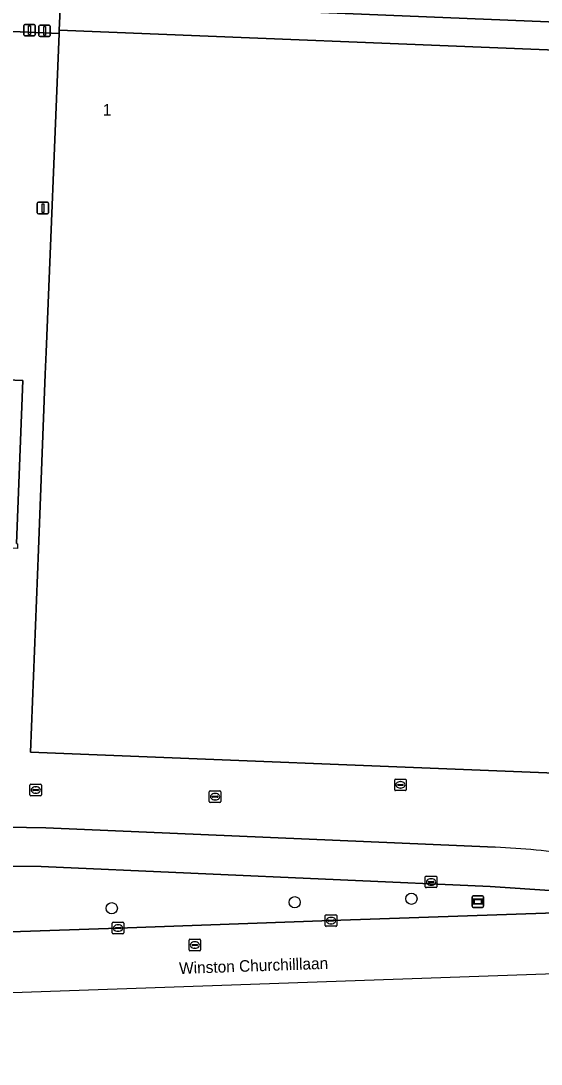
# Model space of a CAD drawing. Extents: x 160888 to 161385, y 386490 to 386908.
# Drawn here: x 161265.4 to 161310.5, y 386494.2 to 386584.7 of the extents above; entities that cross this region are included whole.
import ezdxf

# ---------------------------------------------------------------- set-up
doc = ezdxf.new("R2010")
doc.units = 0
for name, color, linetype in [('IMGEO_Afsluitpaal', 7, 'Continuous'), ('IMGEO_Berm_groen', 7, 'Continuous'), ('IMGEO_Boom', 7, 'Continuous'), ('IMGEO_Fietspad_gesloten', 7, 'Continuous'), ('IMGEO_Kolk', 7, 'Continuous'), ('IMGEO_Lichtmast', 7, 'Continuous'), ('IMGEO_Openbare_ruimte_label', 7, 'Continuous'), ('IMGEO_Pand', 7, 'Continuous'), ('IMGEO_Pand_nummerreeks', 7, 'Continuous'), ('IMGEO_Rijbaan_regionaal_gesloten', 7, 'Continuous'), ('IMGEO_Rioolput', 7, 'Continuous'), ('IMGEO_Voetgangersgebied_open', 7, 'Continuous'), ('IMGEO_Voetpad_open', 7, 'Continuous'), ('IMGEO_Wegwijzer', 7, 'Continuous')]:
    doc.layers.add(name, color=color, linetype=linetype)

msp = doc.modelspace()

# ---------------------------------------------------------------- linework, layer by layer
at = {"layer": 'IMGEO_Afsluitpaal'}
for p, q in [((161265.659, 386583.512), (161265.659, 386584.312)), ((161265.659, 386584.312), (161265.659, 386583.512)), ((161265.759, 386584.412), (161266.549, 386584.412)), ((161266.549, 386584.412), (161265.759, 386584.412)), ((161266.649, 386584.312), (161266.649, 386583.512)), ((161266.649, 386583.512), (161266.649, 386584.312)), ((161266.966, 386583.45), (161266.966, 386584.25)), ((161266.966, 386584.25), (161266.966, 386583.45)), ((161267.066, 386584.35), (161267.856, 386584.35)), ((161267.856, 386584.35), (161267.066, 386584.35)), ((161267.956, 386584.25), (161267.956, 386583.45)), ((161267.956, 386583.45), (161267.956, 386584.25)), ((161266.549, 386583.412), (161265.759, 386583.412)), ((161265.759, 386583.412), (161266.549, 386583.412)), ((161267.856, 386583.35), (161267.066, 386583.35)), ((161267.066, 386583.35), (161267.856, 386583.35))]:
    msp.add_line(p, q, dxfattribs=at)
for points in [[(161266.079, 386584.287), (161266.229, 386584.287), (161266.229, 386583.537), (161266.079, 386583.537), (161266.079, 386584.287)], [(161267.386, 386584.225), (161267.536, 386584.225), (161267.536, 386583.475), (161267.386, 386583.475), (161267.386, 386584.225)]]:
    msp.add_lwpolyline(points, dxfattribs=at)
for centre, start, end in [((161265.759, 386584.312), 90, 180), ((161265.759, 386584.312), 90, 180), ((161266.549, 386584.312), 0, 90), ((161266.549, 386584.312), 360, 90), ((161267.066, 386584.25), 90, 180), ((161267.066, 386584.25), 90, 180), ((161267.856, 386584.25), 0, 90), ((161267.856, 386584.25), 360, 90), ((161265.759, 386583.512), 180, 270), ((161265.759, 386583.512), 180, 270), ((161266.549, 386583.512), 270, 0), ((161266.549, 386583.512), 270, 0), ((161267.066, 386583.45), 180, 270), ((161267.066, 386583.45), 180, 270), ((161267.856, 386583.45), 270, 0), ((161267.856, 386583.45), 270, 0)]:
    msp.add_arc(centre, 0.1, start, end, dxfattribs=at)
at = {"layer": 'IMGEO_Berm_groen'}
for points in [[(161313.071, 386509.592), (161311.776, 386509.705), (161311.73, 386509.285), (161306.097, 386509.668), (161267.164, 386511.376), (161259.697, 386511.429), (161237.753, 386511.488), (161222.805, 386511.284), (161215.758, 386511.159), (161215.734, 386511.569), (161167.964, 386510.348), (161127.225, 386509.29)], [(161133.563, 386501.204), (161154.024, 386501.918), (161175.497, 386502.675), (161194.971, 386503.319), (161214.429, 386503.969), (161233.906, 386504.66), (161254.372, 386505.373), (161273.833, 386506.048), (161292.306, 386506.7), (161322.733, 386507.751)]]:
    msp.add_lwpolyline(points, dxfattribs=at)
at = {"layer": 'IMGEO_Boom'}
for centre in [(161289.154, 386508.292), (161299.276, 386508.593), (161273.292, 386507.765)]:
    msp.add_circle(centre, 0.489, dxfattribs=at)
at = {"layer": 'IMGEO_Fietspad_gesloten'}
for points in [[(161314.685, 386587.006), (161314.693, 386587.03), (161314.741, 386587.177), (161287.009, 386588.236), (161268.963, 386588.871), (161268.851, 386586.379), (161314.691, 386584.489), (161334.635, 386583.706)], [(161306.554, 386513.058), (161267.578, 386514.754), (161262.551, 386514.831)], [(161106.833, 386506.491), (161109.839, 386506.955), (161116.836, 386508.035), (161123.035, 386508.931), (161127.225, 386509.29), (161167.964, 386510.348), (161215.734, 386511.569), (161215.758, 386511.159), (161222.805, 386511.284), (161237.753, 386511.488), (161259.697, 386511.429), (161267.164, 386511.376), (161306.097, 386509.668), (161311.73, 386509.285), (161311.776, 386509.705), (161313.071, 386509.592)]]:
    msp.add_lwpolyline(points, dxfattribs=at)
msp.add_arc((161302.973, 386437.113), 76.029, 81.96498, 87.30019, dxfattribs=at)
at = {"layer": 'IMGEO_Kolk'}
for p, q in [((161297.827, 386518.043), (161297.827, 386518.895)), ((161297.902, 386518.969), (161298.754, 386518.969)), ((161298.315, 386518.749), (161298.34, 386518.749)), ((161298.828, 386518.895), (161298.828, 386518.043)), ((161266.193, 386517.596), (161266.193, 386518.448)), ((161266.268, 386518.522), (161267.12, 386518.522)), ((161266.452, 386518.016), (161266.452, 386518.028)), ((161266.89, 386517.979), (161266.492, 386517.979)), ((161266.495, 386518.065), (161266.893, 386518.065)), ((161266.704, 386517.742), (161266.679, 386517.742)), ((161266.681, 386518.302), (161266.706, 386518.302)), ((161266.936, 386518.028), (161266.936, 386518.016)), ((161267.194, 386518.448), (161267.194, 386517.596)), ((161281.749, 386517.013), (161281.749, 386517.865)), ((161281.824, 386517.939), (161282.676, 386517.939)), ((161282.75, 386517.865), (161282.75, 386517.013)), ((161298.754, 386517.969), (161297.902, 386517.969)), ((161298.086, 386518.463), (161298.086, 386518.475)), ((161298.524, 386518.426), (161298.126, 386518.426)), ((161298.129, 386518.512), (161298.527, 386518.512)), ((161298.338, 386518.189), (161298.313, 386518.189)), ((161298.57, 386518.475), (161298.57, 386518.463)), ((161267.12, 386517.522), (161266.268, 386517.522)), ((161282.676, 386516.939), (161281.824, 386516.939)), ((161282.008, 386517.433), (161282.008, 386517.445)), ((161282.446, 386517.396), (161282.048, 386517.396)), ((161282.051, 386517.482), (161282.449, 386517.482)), ((161282.26, 386517.159), (161282.235, 386517.159)), ((161282.237, 386517.719), (161282.262, 386517.719)), ((161282.492, 386517.445), (161282.492, 386517.433)), ((161300.559, 386510.553), (161301.411, 386510.553)), ((161300.484, 386509.627), (161300.484, 386510.479)), ((161300.743, 386510.047), (161300.743, 386510.059)), ((161301.181, 386510.01), (161300.783, 386510.01)), ((161300.786, 386510.096), (161301.184, 386510.096)), ((161300.995, 386509.773), (161300.97, 386509.773)), ((161300.972, 386510.333), (161300.997, 386510.333)), ((161301.227, 386510.059), (161301.227, 386510.047)), ((161301.485, 386510.479), (161301.485, 386509.627)), ((161301.411, 386509.553), (161300.559, 386509.553)), ((161291.805, 386506.274), (161291.805, 386507.126)), ((161291.88, 386507.2), (161292.732, 386507.2)), ((161292.293, 386506.98), (161292.318, 386506.98)), ((161292.806, 386507.126), (161292.806, 386506.274)), ((161273.332, 386505.622), (161273.332, 386506.474)), ((161273.407, 386506.548), (161274.259, 386506.548)), ((161273.591, 386506.042), (161273.591, 386506.054)), ((161274.029, 386506.005), (161273.631, 386506.005)), ((161273.634, 386506.091), (161274.032, 386506.091)), ((161273.82, 386506.328), (161273.845, 386506.328)), ((161274.075, 386506.054), (161274.075, 386506.042)), ((161274.333, 386506.474), (161274.333, 386505.622)), ((161292.732, 386506.2), (161291.88, 386506.2)), ((161292.064, 386506.694), (161292.064, 386506.706)), ((161292.502, 386506.657), (161292.104, 386506.657)), ((161292.107, 386506.743), (161292.505, 386506.743)), ((161292.316, 386506.42), (161292.291, 386506.42)), ((161292.548, 386506.706), (161292.548, 386506.694)), ((161274.259, 386505.548), (161273.407, 386505.548)), ((161273.843, 386505.768), (161273.818, 386505.768))]:
    msp.add_line(p, q, dxfattribs=at)
for points in [[(161297.827, 386518.043), (161297.827, 386518.895)], [(161297.902, 386518.969), (161298.754, 386518.969)], [(161298.828, 386518.895), (161298.828, 386518.043)], [(161266.193, 386517.596), (161266.193, 386518.448)], [(161266.268, 386518.522), (161267.12, 386518.522)], [(161267.194, 386518.448), (161267.194, 386517.596)], [(161281.749, 386517.013), (161281.749, 386517.865)], [(161281.824, 386517.939), (161282.676, 386517.939)], [(161282.75, 386517.865), (161282.75, 386517.013)], [(161298.754, 386517.969), (161297.902, 386517.969)], [(161267.12, 386517.522), (161266.268, 386517.522)], [(161282.676, 386516.939), (161281.824, 386516.939)], [(161300.559, 386510.553), (161301.411, 386510.553)], [(161300.484, 386509.627), (161300.484, 386510.479)], [(161301.485, 386510.479), (161301.485, 386509.627)], [(161301.411, 386509.553), (161300.559, 386509.553)], [(161291.805, 386506.274), (161291.805, 386507.126)], [(161291.88, 386507.2), (161292.732, 386507.2)], [(161292.806, 386507.126), (161292.806, 386506.274)], [(161273.332, 386505.622), (161273.332, 386506.474)], [(161273.407, 386506.548), (161274.259, 386506.548)], [(161274.333, 386506.474), (161274.333, 386505.622)], [(161292.732, 386506.2), (161291.88, 386506.2)], [(161274.259, 386505.548), (161273.407, 386505.548)]]:
    msp.add_lwpolyline(points, dxfattribs=at)
for centre, radius, start, end in [((161297.904, 386518.893), 0.0765, 91.55205, 178.44795), ((161297.904, 386518.893), 0.0765, 91.55205, 178.44795), ((161298.752, 386518.893), 0.0765, 1.55205, 88.44795), ((161298.752, 386518.893), 0.0765, 1.55205, 88.44795), ((161266.27, 386518.446), 0.0765, 91.55205, 178.44795), ((161266.27, 386518.446), 0.0765, 91.55205, 178.44795), ((161266.492, 386518.025), 0.0403, 85.87752, 175.75265), ((161266.489, 386518.015), 0.0366, 178.93798, 274.71019), ((161266.893, 386518.022), 0.043, 264.86636, 352.45326), ((161266.897, 386518.027), 0.0386, 1.73085, 96.63898), ((161267.118, 386518.446), 0.0765, 1.55205, 88.44795), ((161267.118, 386518.446), 0.0765, 1.55205, 88.44795), ((161281.826, 386517.863), 0.0765, 91.55205, 178.44795), ((161281.826, 386517.863), 0.0765, 91.55205, 178.44795), ((161282.674, 386517.863), 0.0765, 1.55205, 88.44795), ((161282.674, 386517.863), 0.0765, 1.55205, 88.44795), ((161297.904, 386518.045), 0.0765, 181.55205, 268.44795), ((161297.904, 386518.045), 0.0765, 181.55205, 268.44795), ((161298.126, 386518.472), 0.0403, 85.87752, 175.75265), ((161298.123, 386518.462), 0.0366, 178.93798, 274.71019), ((161298.527, 386518.469), 0.043, 264.86636, 352.45326), ((161298.531, 386518.474), 0.0386, 1.73085, 96.63898), ((161298.752, 386518.045), 0.0765, 271.55205, 358.44795), ((161298.752, 386518.045), 0.0765, 271.55205, 358.44795), ((161266.27, 386517.598), 0.0765, 181.55205, 268.44795), ((161266.27, 386517.598), 0.0765, 181.55205, 268.44795), ((161267.118, 386517.598), 0.0765, 271.55205, 358.44795), ((161267.118, 386517.598), 0.0765, 271.55205, 358.44795), ((161281.826, 386517.015), 0.0765, 181.55205, 268.44795), ((161281.826, 386517.015), 0.0765, 181.55205, 268.44795), ((161282.048, 386517.442), 0.0403, 85.87752, 175.75265), ((161282.045, 386517.432), 0.0366, 178.93798, 274.71019), ((161282.449, 386517.439), 0.043, 264.86636, 352.45326), ((161282.453, 386517.444), 0.0386, 1.73085, 96.63898), ((161282.674, 386517.015), 0.0765, 271.55205, 358.44795), ((161282.674, 386517.015), 0.0765, 271.55205, 358.44795), ((161300.561, 386510.477), 0.0765, 91.55205, 178.44795), ((161300.561, 386510.477), 0.0765, 91.55205, 178.44795), ((161301.409, 386510.477), 0.0765, 1.55205, 88.44795), ((161301.409, 386510.477), 0.0765, 1.55205, 88.44795), ((161300.561, 386509.629), 0.0765, 181.55205, 268.44795), ((161300.561, 386509.629), 0.0765, 181.55205, 268.44795), ((161300.783, 386510.056), 0.0403, 85.87752, 175.75265), ((161300.78, 386510.046), 0.0366, 178.93798, 274.71019), ((161301.184, 386510.053), 0.043, 264.86636, 352.45326), ((161301.188, 386510.058), 0.0386, 1.73085, 96.63898), ((161301.409, 386509.629), 0.0765, 271.55205, 358.44795), ((161301.409, 386509.629), 0.0765, 271.55205, 358.44795), ((161291.882, 386507.124), 0.0765, 91.55205, 178.44795), ((161291.882, 386507.124), 0.0765, 91.55205, 178.44795), ((161292.73, 386507.124), 0.0765, 1.55205, 88.44795), ((161292.73, 386507.124), 0.0765, 1.55205, 88.44795), ((161273.409, 386506.472), 0.0765, 91.55205, 178.44795), ((161273.409, 386506.472), 0.0765, 91.55205, 178.44795), ((161273.631, 386506.051), 0.0403, 85.87752, 175.75265), ((161273.628, 386506.041), 0.0366, 178.93798, 274.71019), ((161274.032, 386506.048), 0.043, 264.86636, 352.45326), ((161274.036, 386506.053), 0.0386, 1.73085, 96.63898), ((161274.257, 386506.472), 0.0765, 1.55205, 88.44795), ((161274.257, 386506.472), 0.0765, 1.55205, 88.44795), ((161291.882, 386506.276), 0.0765, 181.55205, 268.44795), ((161291.882, 386506.276), 0.0765, 181.55205, 268.44795), ((161292.104, 386506.703), 0.0403, 85.87752, 175.75265), ((161292.101, 386506.693), 0.0366, 178.93798, 274.71019), ((161292.505, 386506.7), 0.043, 264.86636, 352.45326), ((161292.509, 386506.705), 0.0386, 1.73085, 96.63898), ((161292.73, 386506.276), 0.0765, 271.55205, 358.44795), ((161292.73, 386506.276), 0.0765, 271.55205, 358.44795), ((161273.409, 386505.624), 0.0765, 181.55205, 268.44795), ((161273.409, 386505.624), 0.0765, 181.55205, 268.44795), ((161274.257, 386505.624), 0.0765, 271.55205, 358.44795), ((161274.257, 386505.624), 0.0765, 271.55205, 358.44795)]:
    msp.add_arc(centre, radius, start, end, dxfattribs=at)
for centre, major_axis, ratio, start_param, end_param in [((161298.314, 386518.469), (-0.387, 0.002), 0.722429, 4.712389, 7.853982), ((161298.339, 386518.469), (-0.39, 0.002), 0.717154, 1.570796, 4.712389), ((161266.68, 386518.022), (-0.387, 0.002), 0.722429, 4.712389, 7.853982), ((161266.705, 386518.022), (-0.39, 0.002), 0.717154, 1.570796, 4.712389), ((161282.236, 386517.439), (-0.387, 0.002), 0.722429, 4.712389, 7.853982), ((161282.261, 386517.439), (-0.39, 0.002), 0.717154, 1.570796, 4.712389), ((161300.971, 386510.053), (-0.387, 0.002), 0.722429, 4.712389, 7.853982), ((161300.996, 386510.053), (-0.39, 0.002), 0.717154, 1.570796, 4.712389), ((161292.292, 386506.7), (-0.387, 0.002), 0.722429, 4.712389, 7.853982), ((161292.317, 386506.7), (-0.39, 0.002), 0.717154, 1.570796, 4.712389), ((161273.819, 386506.048), (-0.387, 0.002), 0.722429, 4.712389, 7.853982), ((161273.844, 386506.048), (-0.39, 0.002), 0.717154, 1.570796, 4.712389)]:
    msp.add_ellipse(centre, major_axis=major_axis, ratio=ratio, start_param=start_param, end_param=end_param, dxfattribs=at)
at = {"layer": 'IMGEO_Lichtmast'}
for p, q in [((161266.823, 386568.086), (161266.823, 386568.886)), ((161266.823, 386568.886), (161266.823, 386568.086)), ((161266.923, 386568.986), (161267.713, 386568.986)), ((161267.713, 386568.986), (161266.923, 386568.986)), ((161267.813, 386568.886), (161267.813, 386568.086)), ((161267.813, 386568.086), (161267.813, 386568.886)), ((161267.713, 386567.986), (161266.923, 386567.986)), ((161266.923, 386567.986), (161267.713, 386567.986))]:
    msp.add_line(p, q, dxfattribs=at)
msp.add_lwpolyline([(161267.243, 386568.861), (161267.393, 386568.861), (161267.393, 386568.111), (161267.243, 386568.111), (161267.243, 386568.861)], dxfattribs=at)
for centre, start, end in [((161266.923, 386568.886), 90, 180), ((161266.923, 386568.886), 90, 180), ((161267.713, 386568.886), 0, 90), ((161267.713, 386568.886), 360, 90), ((161266.923, 386568.086), 180, 270), ((161266.923, 386568.086), 180, 270), ((161267.713, 386568.086), 270, 0), ((161267.713, 386568.086), 270, 0)]:
    msp.add_arc(centre, 0.1, start, end, dxfattribs=at)
at = {"layer": 'IMGEO_Pand'}
msp.add_lwpolyline([(161267.527, 386554.088), (161266.93, 386538.864), (161266.24, 386521.293), (161312.482, 386519.44), (161312.496, 386519.763), (161312.167, 386519.777), (161312.357, 386524.496), (161314.673, 386582.068), (161268.731, 386583.909), (161268.72, 386583.63), (161267.603, 386555.978)], close=True, dxfattribs=at)
msp.add_lwpolyline([(161265.022, 386539.386), (161265.583, 386553.546), (161204.222, 386556.138)], dxfattribs=at)
at = {"layer": 'IMGEO_Rijbaan_regionaal_gesloten'}
msp.add_lwpolyline([(161083.554, 386494.25), (161197.468, 386498.064), (161264.673, 386500.448), (161323.284, 386502.509), (161323.08, 386507.769), (161322.733, 386507.751), (161292.306, 386506.7), (161273.833, 386506.048), (161254.372, 386505.373), (161233.906, 386504.66), (161214.429, 386503.969), (161194.971, 386503.319), (161175.497, 386502.675), (161154.024, 386501.918), (161133.563, 386501.204)], dxfattribs=at)
at = {"layer": 'IMGEO_Rioolput'}
for p, q in [((161280.068, 386505.074), (161280.92, 386505.074)), ((161279.993, 386504.148), (161279.993, 386505)), ((161280.252, 386504.568), (161280.252, 386504.58)), ((161280.69, 386504.531), (161280.292, 386504.531)), ((161280.295, 386504.617), (161280.693, 386504.617)), ((161280.504, 386504.294), (161280.479, 386504.294)), ((161280.481, 386504.854), (161280.506, 386504.854)), ((161280.736, 386504.58), (161280.736, 386504.568)), ((161280.994, 386505), (161280.994, 386504.148)), ((161280.92, 386504.074), (161280.068, 386504.074))]:
    msp.add_line(p, q, dxfattribs=at)
for points in [[(161280.068, 386505.074), (161280.92, 386505.074)], [(161279.993, 386504.148), (161279.993, 386505)], [(161280.994, 386505), (161280.994, 386504.148)], [(161280.92, 386504.074), (161280.068, 386504.074)]]:
    msp.add_lwpolyline(points, dxfattribs=at)
for centre, radius, start, end in [((161280.07, 386504.998), 0.0765, 91.55205, 178.44795), ((161280.07, 386504.998), 0.0765, 91.55205, 178.44795), ((161280.918, 386504.998), 0.0765, 1.55205, 88.44795), ((161280.918, 386504.998), 0.0765, 1.55205, 88.44795), ((161280.292, 386504.577), 0.0403, 85.87752, 175.75265), ((161280.289, 386504.567), 0.0366, 178.93798, 274.71019), ((161280.693, 386504.574), 0.043, 264.86636, 352.45326), ((161280.697, 386504.579), 0.0386, 1.73085, 96.63898), ((161280.07, 386504.15), 0.0765, 181.55205, 268.44795), ((161280.07, 386504.15), 0.0765, 181.55205, 268.44795), ((161280.918, 386504.15), 0.0765, 271.55205, 358.44795), ((161280.918, 386504.15), 0.0765, 271.55205, 358.44795)]:
    msp.add_arc(centre, radius, start, end, dxfattribs=at)
for centre, major_axis, ratio, start_param, end_param in [((161280.48, 386504.574), (-0.387, 0.002), 0.722429, 4.712389, 7.853982), ((161280.505, 386504.574), (-0.39, 0.002), 0.717154, 1.570796, 4.712389)]:
    msp.add_ellipse(centre, major_axis=major_axis, ratio=ratio, start_param=start_param, end_param=end_param, dxfattribs=at)
at = {"layer": 'IMGEO_Voetgangersgebied_open'}
for points in [[(161266.93, 386538.864), (161267.527, 386554.088), (161267.603, 386555.978), (161268.72, 386583.63), (161260.57, 386583.97)], [(161316.515, 386519.279), (161312.482, 386519.44), (161266.24, 386521.293), (161266.93, 386538.864)], [(161253.313, 386516.825), (161253.233, 386514.853), (161253.325, 386514.853), (161262.551, 386514.831), (161267.578, 386514.754), (161306.554, 386513.058)]]:
    msp.add_lwpolyline(points, dxfattribs=at)
msp.add_lwpolyline([(161255.052, 386539.373), (161255.062, 386539.613), (161240.655, 386540.207), (161240.646, 386539.967), (161226.27, 386540.547), (161207.362, 386541.287), (161207.269, 386539.164), (161201.927, 386539.387), (161202.016, 386541.511), (161183.318, 386542.275), (161183.23, 386540.097), (161161.956, 386540.961), (161144.595, 386541.66), (161143.172, 386541.779), (161142.962, 386541.796), (161141.573, 386541.866), (161142.239, 386558.637), (161198.944, 386556.36), (161203.171, 386556.182), (161204.222, 386556.138), (161265.583, 386553.546), (161265.022, 386539.386), (161265.122, 386539.382), (161265.105, 386538.962)], close=True, dxfattribs=at)
msp.add_arc((161302.973, 386437.113), 76.029, 81.96498, 87.30019, dxfattribs=at)
at = {"layer": 'IMGEO_Voetpad_open'}
for points in [[(161260.57, 386583.97), (161268.72, 386583.63), (161268.731, 386583.909), (161268.851, 386586.379), (161268.011, 386586.406), (161268.143, 386589.015), (161268.968, 386588.986), (161268.963, 386588.871), (161287.009, 386588.236), (161314.741, 386587.177), (161314.764, 386587.586), (161314.788, 386588.004), (161285.106, 386589.192), (161273.704, 386589.665), (161270.396, 386589.777), (161269.673, 386589.799), (161269.951, 386595.82), (161265.648, 386595.988), (161264.897, 386596.002)], [(161334.635, 386583.706), (161314.691, 386584.489), (161268.851, 386586.379), (161268.731, 386583.909), (161314.673, 386582.068), (161327.059, 386581.555), (161333.803, 386581.275), (161333.106, 386575.479), (161334.885, 386575.286)]]:
    msp.add_lwpolyline(points, dxfattribs=at)
at = {"layer": 'IMGEO_Wegwijzer'}
for p, q in [((161304.541, 386507.944), (161304.541, 386508.744)), ((161304.541, 386508.744), (161304.541, 386507.944)), ((161304.641, 386508.844), (161305.431, 386508.844)), ((161305.431, 386508.844), (161304.641, 386508.844)), ((161305.531, 386508.744), (161305.531, 386507.944)), ((161305.531, 386507.944), (161305.531, 386508.744)), ((161305.431, 386507.844), (161304.641, 386507.844)), ((161304.641, 386507.844), (161305.431, 386507.844))]:
    msp.add_line(p, q, dxfattribs=at)
for points in [[(161304.642, 386508.576), (161305.43, 386508.576), (161305.43, 386508.112), (161304.642, 386508.112), (161304.642, 386508.576)], [(161304.707, 386508.511), (161304.707, 386508.177), (161305.365, 386508.177), (161305.365, 386508.511), (161304.707, 386508.511)]]:
    msp.add_lwpolyline(points, dxfattribs=at)
for centre, start, end in [((161304.641, 386508.744), 90, 180), ((161304.641, 386508.744), 90, 180), ((161305.431, 386508.744), 0, 90), ((161305.431, 386508.744), 360, 90), ((161304.641, 386507.944), 180, 270), ((161304.641, 386507.944), 180, 270), ((161305.431, 386507.944), 270, 0), ((161305.431, 386507.944), 270, 0)]:
    msp.add_arc(centre, 0.1, start, end, dxfattribs=at)

# ---------------------------------------------------------------- texts
at = {"layer": 'IMGEO_Openbare_ruimte_label'}
msp.add_text('Winston Churchilllaan', height=1, rotation=2.00654, dxfattribs=at).set_placement((161279.148, 386502.065))
at = {"layer": 'IMGEO_Pand_nummerreeks'}
msp.add_text('1', height=1, dxfattribs=at).set_placement((161272.508, 386576.511))

doc.saveas('drawing.dxf')
